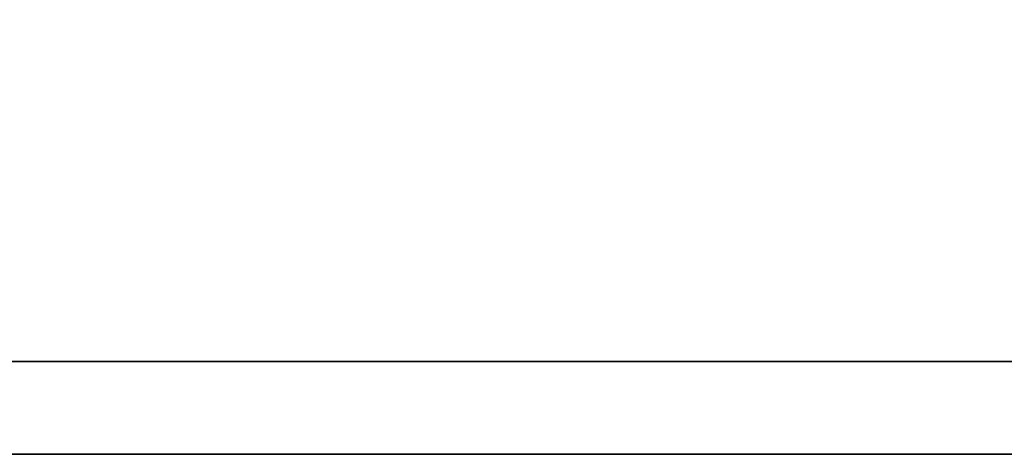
# Model space of a CAD drawing. Header units: millimetres. Extents: x 1805 to 4914, y -1594 to 860.
# Tile 584 of 656: x 4031.34 to 4033.76, y -202.66 to -201.59. Entities that reach past the tile are written whole.
import ezdxf

# ---------------------------------------------------------------- set-up
doc = ezdxf.new("R2010")
doc.units = ezdxf.units.MM
doc.layers.add('DIM', color=4, linetype='CONTINUOUS')
doc.layers.add('layer 1', color=7, linetype='CONTINUOUS')

# ---------------------------------------------------------------- blocks, each defined once
blk = doc.blocks.new('TBI MOTION logo(完整正式版)')
at = {"layer": 'layer 1', "color": 22, "lineweight": 35}
blk.add_open_spline([(75.90875, -9.47875), (75.90875, -9.47875), (75.90875, -12.28625), (75.90875, -12.28625), (75.90875, -12.28625), (75.90875, -12.28625), (75.90875, -12.47875), (75.90875, -12.47875), (75.90875, -12.47875), (75.90875, -12.47875), (75.71625, -12.47875), (75.71625, -12.47875), (75.71625, -12.47875), (75.71625, -12.47875), (-88.32875, -12.47875), (-88.32875, -12.47875), (-88.32875, -12.47875), (-88.32875, -12.47875), (-88.32875, -13.29375), (-88.32875, -13.29375), (-88.32875, -13.29375), (-88.32875, -13.29375), (82.89125, -13.29375), (82.89125, -13.29375), (82.89125, -13.29375), (82.89125, -13.29375), (75.90875, -9.47875), (75.90875, -9.47875)], degree=3, knots=[0, 0, 0, 0, 0.1428571, 0.1428571, 0.1428571, 0.1428572, 0.2857143, 0.2857143, 0.2857143, 0.2857143, 0.4285714, 0.4285714, 0.4285714, 0.4285714, 0.5714286, 0.5714286, 0.5714286, 0.5714286, 0.7142857, 0.7142857, 0.7142857, 0.7142857, 0.8571429, 0.8571429, 0.8571429, 0.8571429, 1, 1, 1, 1], dxfattribs=at)

msp = doc.modelspace()

# ---------------------------------------------------------------- block references
at = {"layer": 'DIM', "color": 7, "xscale": 0.2802190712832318, "yscale": 0.2802190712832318, "zscale": 0.2802190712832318}
msp.add_blockref('TBI MOTION logo(完整正式版)', (4026.6729, -198.9387), dxfattribs=at)

doc.saveas('drawing.dxf')
